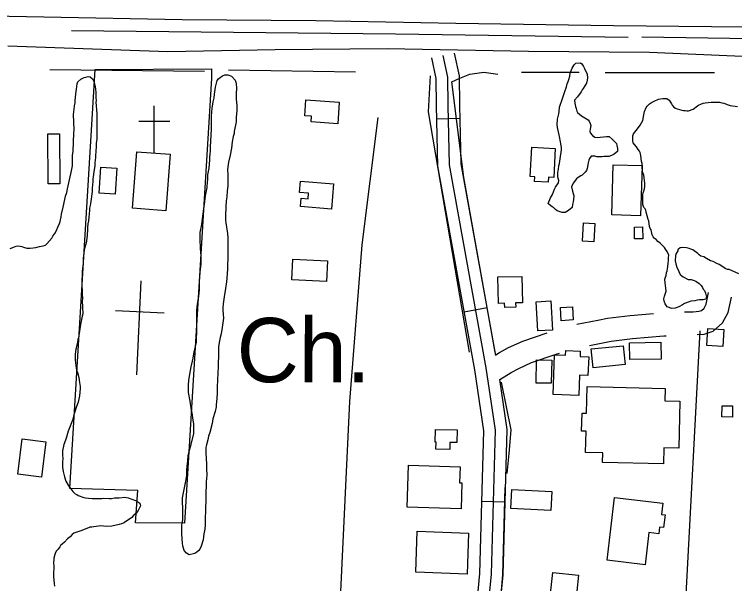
# Model space of a CAD drawing. Extents: x 3219052 to 3256913, y 800770 to 826146.
# Drawn here: x 3232475 to 3233404, y 810236 to 810971 of the extents above; entities that cross this region are included whole.
import ezdxf

# ---------------------------------------------------------------- set-up
doc = ezdxf.new("R2010")
doc.units = 0
for name, color, linetype in [('V-BLDG-OTLN', 7, 'Continuous'), ('V-LEVE-TOET', 7, 'Continuous'), ('V-ROAD-CNTR', 7, 'Continuous'), ('V-SITE-OTLN', 7, 'Continuous'), ('V-SITE-OTLN-IDEN', 7, 'Continuous'), ('V-SITE-VEGE', 7, 'Continuous'), ('V-TOPO-SHOR', 7, 'Continuous')]:
    doc.layers.add(name, color=color, linetype=linetype)

msp = doc.modelspace()

# ---------------------------------------------------------------- linework, layer by layer
at = {"layer": 'V-BLDG-OTLN'}
for points in [[(3232893.68, 810857.9), (3232891.66, 810830.02), (3232857.44, 810832.51), (3232857.98, 810839.97), (3232849.24, 810840.61), (3232850.73, 810861.02)], [(3232517.63, 810817.25), (3232532.83, 810817.36), (3232533.3, 810752.66), (3232518.09, 810752.55)], [(3232632.52, 810794), (3232675.36, 810790.75), (3232669.82, 810717.77), (3232626.99, 810721.02)], [(3233141.9, 810799.93), (3233172.17, 810798.38), (3233170.25, 810760.9), (3233163.53, 810761.25), (3233163.19, 810754.57), (3233145.58, 810755.46), (3233145.9, 810761.64), (3233139.95, 810761.94)], [(3232586.01, 810774.07), (3232606.65, 810772.89), (3232604.72, 810739.22), (3232584.08, 810740.4)], [(3233247.17, 810777.21), (3233284.23, 810776.15), (3233282.37, 810711.29), (3233245.31, 810712.35)], [(3232886.39, 810752.41), (3232883.62, 810719.73), (3232843.62, 810723.12), (3232844.56, 810734.2), (3232853.52, 810733.44), (3232854.11, 810740.41), (3232842.52, 810741.39), (3232843.76, 810756.02)], [(3233208.92, 810702.03), (3233223.42, 810701.19), (3233222.05, 810677.76), (3233207.55, 810678.6)], [(3233274.42, 810696.85), (3233285.03, 810696.95), (3233285.17, 810681.63), (3233274.56, 810681.53)], [(3232878.45, 810653.06), (3232877.09, 810626.42), (3232832.3, 810628.72), (3232833.66, 810655.35)], [(3233098.41, 810632.34), (3233129.37, 810632.99), (3233130.09, 810599.11), (3233121.14, 810598.92), (3233121.25, 810593.36), (3233107.04, 810593.06), (3233106.93, 810598.33), (3233099.14, 810598.16)], [(3233147.51, 810600.34), (3233166.69, 810601.41), (3233168.79, 810563.75), (3233149.61, 810562.68)], [(3233179.05, 810592.68), (3233194.37, 810593.64), (3233195.43, 810576.84), (3233180.11, 810575.88)], [(3233369.26, 810565.7), (3233389.9, 810564.42), (3233388.54, 810542.46), (3233367.9, 810543.74)], [(3233218.75, 810539.58), (3233260.11, 810543.52), (3233262.43, 810519.07), (3233221.08, 810515.14)], [(3233268.24, 810547.37), (3233308.48, 810547.98), (3233308.81, 810526.28), (3233268.57, 810525.67)], [(3233171.51, 810531.93), (3233185.51, 810531.37), (3233185.75, 810537.37), (3233204.56, 810536.63), (3233204.28, 810529.66), (3233215.46, 810529.22), (3233214.5, 810504.92), (3233203.69, 810505.35), (3233202.65, 810479.17), (3233169.48, 810480.49)], [(3233148.02, 810525.22), (3233167.66, 810524.92), (3233167.2, 810495.02), (3233147.56, 810495.32)], [(3233213.44, 810490.67), (3233314.02, 810488.16), (3233313.62, 810472.39), (3233333.08, 810471.91), (3233331.57, 810411.19), (3233312.31, 810411.68), (3233311.79, 810390.9), (3233233.33, 810392.86), (3233233.63, 810405.14), (3233211.49, 810405.7), (3233212.17, 810433.09), (3233206.25, 810433.24), (3233206.82, 810456.37), (3233212.58, 810456.23)], [(3233401.07, 810465.75), (3233400.83, 810451.28), (3233387.17, 810451.5), (3233387.41, 810465.97)], [(3233045.63, 810434.72), (3233045.36, 810418.56), (3233036.5, 810418.71), (3233036.35, 810409.61), (3233018.34, 810409.91), (3233018.49, 810419.09), (3233017.54, 810419.1), (3233017.8, 810435.18)], [(3232484.56, 810423.34), (3232515.16, 810419.48), (3232509.37, 810373.71), (3232478.78, 810377.57)], [(3233049.41, 810387.25), (3233048.77, 810366.51), (3233051.74, 810366.42), (3233050.7, 810332.74), (3232981.08, 810334.91), (3232982.78, 810389.33)], [(3233116.31, 810357.73), (3233167.8, 810355.17), (3233166.59, 810330.79), (3233115.1, 810333.35)], [(3233248.8, 810347.72), (3233310.9, 810340.33), (3233309.17, 810325.75), (3233313.97, 810325.18), (3233311.99, 810308.56), (3233306.88, 810309.17), (3233305.87, 810300.76), (3233293.1, 810302.28), (3233288.15, 810260.71), (3233239.14, 810266.54)], [(3233060.52, 810301.24), (3233058.45, 810248.53), (3232992.25, 810251.13), (3232994.33, 810303.84)], [(3233168.95, 810250.51), (3233202.17, 810247.05), (3233195.7, 810185.05), (3233162.48, 810188.52)]]:
    msp.add_lwpolyline(points, close=True, dxfattribs=at)
at = {"layer": 'V-LEVE-TOET'}
msp.add_lwpolyline([(3235620.66, 810841.24), (3235391.33, 810854.13), (3235186.07, 810864.14), (3235003.64, 810875.18), (3234859.82, 810886.57), (3234794.48, 810889.9), (3234656.59, 810895.17), (3234489.94, 810904.28), (3234153.36, 810921.58), (3233999.07, 810931.75), (3233837.27, 810940.22), (3233627.94, 810949.62), (3233415.93, 810954.81), (3233247.54, 810956.73), (3233043.98, 810959.55), (3232863.24, 810962.92), (3232691.1, 810964.23), (3232333.69, 810971.43)], dxfattribs=at)
at = {"layer": 'V-ROAD-CNTR'}
for p, q in [((3233019.53, 810836.64), (3233049.52, 810837.35)), ((3233054.92, 810587.37), (3233084.44, 810592.7)), ((3233077.68, 810342.59), (3233107.67, 810341.76))]:
    msp.add_line(p, q, dxfattribs=at)
for points in [[(3235127.43, 810843.3), (3234847.79, 810861.19), (3234726.67, 810869.25), (3234456.85, 810879.39), (3234311.52, 810889.01), (3234222.07, 810891.6), (3234087.71, 810900.87), (3233899.62, 810907.18), (3233724.66, 810915.28), (3233503.84, 810913.35), (3233293.81, 810922.14), (3233137.78, 810923.35), (3232955.27, 810926.98), (3232811.12, 810925.57), (3232672.61, 810923.03), (3232466.29, 810930.36)], [(3232955.91, 808297.32), (3232972.2, 808503.01), (3232982.89, 808712.9), (3232985.27, 808837.87), (3232992.09, 808995.92), (3233019.34, 809368.93), (3233038.95, 809666.92), (3233053.24, 809905.7), (3233059.83, 810050.14), (3233066.23, 810158.27), (3233075.09, 810249.32), (3233080.2, 810433.46), (3233068.45, 810512.35), (3233020.98, 810775.51), (3233019.12, 810853.56), (3233018.66, 810888.69), (3233013.13, 810915.15)], [(3232970.87, 808296.13), (3232987.17, 808502.03), (3232997.88, 808712.37), (3233000.26, 808837.4), (3233007.06, 808995.05), (3233034.3, 809367.89), (3233053.92, 809665.98), (3233068.22, 809904.91), (3233074.81, 810049.36), (3233081.19, 810157.1), (3233090.07, 810248.38), (3233095.23, 810434.36), (3233083.25, 810514.79), (3233035.94, 810777.03), (3233034.12, 810853.83), (3233033.63, 810890.34), (3233027.82, 810918.22)], [(3233095.63, 810530.7), (3233050.91, 810778.55), (3233049.12, 810854.11), (3233048.61, 810891.98), (3233042.5, 810921.28)], [(3233339.08, 810587.14), (3233350.24, 810587.48), (3233358.15, 810588.11), (3233360.89, 810589.03), (3233364.41, 810592.08), (3233367.06, 810597), (3233370.15, 810612.07)], [(3233355.53, 810557.81), (3233364.22, 810558.49), (3233376.08, 810562.5), (3233388.2, 810573), (3233395.56, 810586.64), (3233399.54, 810606.04)], [(3233200.23, 810571.37), (3233227.39, 810576.45), (3233239.53, 810579.19), (3233268.9, 810582.53), (3233299.14, 810585.25)], [(3233095.43, 810531.8), (3233100.37, 810534.82), (3233111.78, 810541.02), (3233130.54, 810549.62), (3233161.83, 810560.31)], [(3233216.47, 810543.89), (3233233.45, 810547.06), (3233244.54, 810549.56), (3233271.94, 810552.68), (3233312.31, 810556.32), (3233315.56, 810556.42)], [(3233100.65, 810499.83), (3233115.35, 810508.82), (3233125.21, 810514.17), (3233141.67, 810521.72), (3233173.45, 810532.58), (3233177.8, 810533.91)], [(3233013.93, 808767.5), (3233015.25, 808836.94), (3233022.04, 808994.18), (3233049.27, 809366.85), (3233068.89, 809665.04), (3233083.2, 809904.12), (3233089.79, 810048.57), (3233096.15, 810155.93), (3233105.05, 810247.45), (3233110.26, 810435.27), (3233100.65, 810499.84)]]:
    msp.add_lwpolyline(points, dxfattribs=at)
at = {"layer": 'V-SITE-OTLN'}
for p, q in [((3232654.89, 810793.17), (3232654.89, 810853.17)), ((3232674.89, 810833.17), (3232634.89, 810833.17)), ((3232632.47, 810505.72), (3232638.27, 810627.49)), ((3232667.79, 810585.4), (3232604.87, 810588.4))]:
    msp.add_line(p, q, dxfattribs=at)
msp.add_lwpolyline([(3232728.86, 810889.25), (3232694.16, 810314.19), (3232630.78, 810314.81), (3232633.9, 810356.34), (3232546.11, 810359.18), (3232578.57, 810900.41), (3232728.9, 810901.24)], close=True, dxfattribs=at)
at = {"layer": 'V-SITE-VEGE'}
for points in [[(3233172.78, 810748.1), (3233176.3, 810753.75), (3233176.85, 810756.72), (3233175.51, 810761.04), (3233175.52, 810764.01), (3233175.8, 810767.78), (3233176.35, 810771.28), (3233176.91, 810776.41), (3233177.73, 810778.83), (3233178.82, 810784.76), (3233180.21, 810796.35), (3233180.21, 810799.32), (3233179.42, 810804.18), (3233179.16, 810806.87), (3233177.83, 810813.89), (3233175.17, 810825.22), (3233174.91, 810829.27), (3233175.21, 810836.28), (3233176.84, 810843.02), (3233177.12, 810845.98), (3233177.95, 810851.65), (3233181.76, 810862.69), (3233184.48, 810871.85), (3233186.66, 810877.78), (3233187.75, 810881.82), (3233188.84, 810884.78), (3233189.93, 810887.2), (3233191.02, 810891.52), (3233191.57, 810895.56), (3233193.2, 810899.87), (3233194.28, 810902.02), (3233196.73, 810906.33), (3233198.89, 810908.48), (3233204.82, 810909), (3233206.71, 810907.38), (3233208.85, 810904.14), (3233209.93, 810901.44), (3233213.41, 810894.41), (3233213.93, 810889.29), (3233213.65, 810886.32), (3233212.56, 810882.82), (3233208.23, 810875.55), (3233206.87, 810873.94), (3233205.52, 810871.24), (3233200.91, 810865.06), (3233197.12, 810860.48), (3233197.65, 810856.71), (3233198.45, 810852.66), (3233199.25, 810849.69), (3233200.32, 810846.45), (3233201.12, 810844.56), (3233205.96, 810840.5), (3233214.58, 810835.35), (3233216.19, 810833.46), (3233217.53, 810830.49), (3233218.06, 810827.79), (3233217.24, 810823.21), (3233216.69, 810820.78), (3233217.49, 810818.35), (3233220.18, 810814.84), (3233223.41, 810812.67), (3233226.37, 810812.39), (3233238.24, 810813.7), (3233242.02, 810813.69), (3233245.78, 810810.44), (3233248.47, 810807.74), (3233251.16, 810804.49), (3233251.69, 810802.07), (3233252.76, 810798.29), (3233252.47, 810794.51), (3233250.85, 810792.9), (3233248.42, 810791.02), (3233244.91, 810789.14), (3233241.4, 810788.08), (3233237.35, 810787.82), (3233234.93, 810787.83), (3233232.77, 810787.29), (3233229.53, 810787.3), (3233226.02, 810787.58), (3233223.33, 810788.4), (3233220.63, 810788.41), (3233218.48, 810788.14), (3233216.58, 810785.19), (3233215.76, 810783.3), (3233214.67, 810779.53), (3233213.57, 810772.52), (3233212.49, 810769.83), (3233210.86, 810767.67), (3233207.07, 810763.64), (3233205.18, 810762.83), (3233201.94, 810760.96), (3233199.78, 810759.08), (3233195.18, 810753.43), (3233193.27, 810748.58), (3233194.33, 810743.18), (3233196.2, 810736.97), (3233195.92, 810732.39), (3233195.37, 810729.16), (3233194.55, 810725.92), (3233194, 810721.88), (3233189.4, 810718.12)], [(3232506.9, 810671.8), (3232511.73, 810672.35), (3232514.58, 810673.19), (3232516.58, 810674.9), (3232522.86, 810682.27), (3232524.29, 810684.83), (3232526.86, 810688.52), (3232528.29, 810691.36), (3232530.58, 810696.47), (3232532.59, 810701.3), (3232533.45, 810704.14), (3232534.89, 810709.83), (3232535.19, 810713.24), (3232537.49, 810722.62), (3232539.8, 810732.57), (3232540.66, 810736.83), (3232542.1, 810741.38), (3232542.97, 810745.93), (3232546.43, 810761.56), (3232547.87, 810767.25), (3232549.32, 810775.77), (3232549.33, 810781.75), (3232549.64, 810789.14), (3232550.23, 810794.83), (3232551.44, 810817.87), (3232551.45, 810822.42), (3232550.94, 810842.33), (3232551.82, 810848.87), (3232552.12, 810853.14), (3232552.98, 810857.4), (3232552.99, 810859.68), (3232553.87, 810868.78), (3232554.74, 810875.03), (3232555.33, 810881.57), (3232556.48, 810884.13), (3232560.19, 810887.81), (3232564.74, 810890.08), (3232566.74, 810890.36), (3232569.87, 810891.2), (3232572.14, 810890.62), (3232575.26, 810888.34), (3232576.96, 810884.92), (3232578.93, 810878.09), (3232579.2, 810874.67), (3232579.76, 810870.4), (3232579.74, 810863.58), (3232580.01, 810860.16), (3232579.72, 810857.89), (3232580.81, 810843.38), (3232580.79, 810837.41), (3232581.07, 810833.99), (3232581.01, 810813.51), (3232580.71, 810810.1), (3232580.13, 810805.26), (3232580.12, 810801.85), (3232579.81, 810793.89), (3232579.23, 810789.62), (3232579.22, 810786.78), (3232578.34, 810779.67), (3232578.33, 810776.25), (3232577.17, 810768.01), (3232576.01, 810761.47), (3232575.72, 810758.91), (3232575.71, 810755.78), (3232574.83, 810746.97), (3232574.81, 810742.7), (3232574.52, 810739.86), (3232573.94, 810736.45), (3232573.65, 810732.75), (3232572.78, 810727.34), (3232572.2, 810724.79), (3232571.62, 810721.09), (3232571.61, 810717.96), (3232570.45, 810709.72), (3232570.15, 810704.88), (3232569.28, 810700.9), (3232568.98, 810696.35), (3232568.69, 810694.08), (3232568.39, 810685.83), (3232566.93, 810676.16), (3232565.78, 810671.9), (3232564.62, 810666.78), (3232564.04, 810662.52), (3232563.46, 810656.55), (3232563.15, 810650.01), (3232562.56, 810643.46), (3232561.98, 810639.48), (3232561.36, 810623.56), (3232561.89, 810610.76), (3232562.44, 810603.93), (3232562.15, 810601.37), (3232562.41, 810593.12), (3232562.4, 810589.99), (3232562.68, 810587.71)], [(3232699.2, 810492.57), (3232699.79, 810498.83), (3232701.54, 810511.62), (3232702.41, 810516.45), (3232704.13, 810523.56), (3232705, 810527.54), (3232706.45, 810535.78), (3232708.18, 810542.32), (3232709.33, 810547.72), (3232709.63, 810554.55), (3232709.93, 810558.81), (3232709.98, 810573.32), (3232709.71, 810579.58), (3232710.01, 810584.13), (3232710.03, 810589.53), (3232710.9, 810597.21), (3232712.35, 810606.88), (3232713.24, 810616.26), (3232713.27, 810625.93), (3232714.16, 810638.45), (3232715.33, 810648.68), (3232715.63, 810654.94), (3232715.64, 810658.64), (3232715.09, 810664.61), (3232714.54, 810668.03), (3232714.29, 810681.97), (3232714.32, 810689.93), (3232716.34, 810700.16), (3232717.79, 810710.69), (3232719.26, 810723.48), (3232719.83, 810726.04), (3232721.29, 810737.13), (3232723.03, 810747.93), (3232723.62, 810755.61), (3232723.91, 810757.6), (3232723.92, 810761.02), (3232724.22, 810764.43), (3232725.67, 810772.96), (3232726.84, 810783.76), (3232726.85, 810788.03), (3232727.14, 810790.02), (3232727.44, 810796.28), (3232727.74, 810799.97), (3232728.67, 810823.58), (3232728.68, 810827.28), (3232728.98, 810832.4), (3232729, 810840.07), (3232729.89, 810850.31), (3232730.47, 810855.43), (3232731.05, 810858.56), (3232732.2, 810863.68), (3232732.5, 810868.51), (3232733.95, 810877.61), (3232735.97, 810886.14), (3232737.68, 810888.41), (3232740.25, 810890.39), (3232742.82, 810892.09), (3232746.23, 810893.22), (3232749.93, 810893.21), (3232754.76, 810891.48), (3232755.61, 810890.91), (3232759.3, 810886.63), (3232760.14, 810884.07), (3232760.7, 810881.79), (3232760.97, 810876.39), (3232760.97, 810873.83), (3232760.67, 810870.98), (3232760.65, 810861.88), (3232761.47, 810853.63), (3232761.45, 810846.8), (3232760.86, 810838.56), (3232760.55, 810832.58), (3232758.24, 810820.08), (3232757.95, 810817.8), (3232756.8, 810813.54), (3232755.64, 810807), (3232754.48, 810798.75), (3232753.03, 810789.65), (3232750.72, 810780.56), (3232749.85, 810774.59), (3232749.56, 810770.61), (3232750.1, 810764.63), (3232750.09, 810760.36)], [(3233304.7, 810678.12), (3233302.28, 810680.56), (3233299.86, 810682.45), (3233298.52, 810684.34), (3233297.18, 810686.77), (3233295.85, 810692.98), (3233294.78, 810694.87), (3233293.98, 810697.57), (3233292.92, 810704.85), (3233292.12, 810706.74), (3233289.72, 810716.19), (3233289.19, 810718.62), (3233288.11, 810720.51), (3233286.77, 810722.13), (3233285.16, 810725.91), (3233285.19, 810734.27), (3233285.47, 810738.32), (3233285.75, 810741.01), (3233286.84, 810744.52), (3233287.93, 810748.55), (3233287.95, 810753.68), (3233287.42, 810756.65), (3233286.89, 810760.96), (3233286.36, 810763.67), (3233285.02, 810768.25), (3233284.24, 810775), (3233284.25, 810779.04), (3233283.72, 810781.47), (3233282.66, 810789.03), (3233281.87, 810793.07), (3233281.06, 810794.96), (3233279.45, 810796.86), (3233277.3, 810800.37), (3233274.35, 810803.61), (3233273, 810805.51), (3233272.2, 810807.93), (3233272.22, 810814.41), (3233273.04, 810817.1), (3233278.18, 810823.56), (3233281.71, 810828.4), (3233285.23, 810834.33), (3233286.6, 810841.6), (3233287.15, 810844.03), (3233287.42, 810846.18), (3233289.6, 810851.03), (3233290.68, 810852.91), (3233293.92, 810855.87), (3233296.63, 810857.75), (3233299.87, 810859.36), (3233305.54, 810861.77), (3233307.97, 810862.3), (3233311.2, 810862.83), (3233316.33, 810862.81), (3233319.29, 810860.65), (3233321.17, 810858.21), (3233322.24, 810856.05), (3233323.31, 810854.16), (3233325.46, 810851.73), (3233327.35, 810850.38), (3233329.77, 810849.29), (3233335.43, 810847.65), (3233337.85, 810847.11), (3233340.01, 810847.1), (3233342.17, 810846.82), (3233344.33, 810846.82), (3233350.27, 810849.23), (3233355.94, 810853.25), (3233357.29, 810854.06), (3233359.99, 810855.4), (3233363.24, 810856.74), (3233365.66, 810857.27), (3233373.49, 810858.05), (3233384.27, 810858.02), (3233387.24, 810857.2), (3233389.93, 810856.65), (3233395.32, 810854.48), (3233397.75, 810853.66), (3233407.45, 810852.56)], [(3232750.09, 810760.36), (3232749.77, 810749.56), (3232748.9, 810743.59), (3232748.59, 810735.62), (3232747.73, 810730.79), (3232747.13, 810723.4), (3232746.81, 810710.88), (3232747.08, 810705.47), (3232747.35, 810702.34), (3232749.58, 810688.4), (3232749.85, 810682.71), (3232749.83, 810675.89), (3232750.1, 810671.61), (3232750.07, 810661.66), (3232749.44, 810642.6), (3232748.86, 810636.63), (3232748.55, 810630.66), (3232747.97, 810626.11), (3232747.09, 810617.58), (3232745.06, 810606.49), (3232744.48, 810600.81), (3232743.9, 810597.68), (3232743.6, 810592.56), (3232743.59, 810588.86), (3232744.13, 810579.19), (3232742.67, 810566.96), (3232741.22, 810559), (3232740.07, 810554.17), (3232738.91, 810547.63), (3232738.04, 810541.94), (3232738, 810528.29), (3232737.41, 810522.6), (3232737.4, 810518.9), (3232736.79, 810505.82), (3232736.5, 810501.56), (3232736.48, 810497.01), (3232736.18, 810492.74), (3232736.15, 810482.21), (3232735.85, 810475.96), (3232734.96, 810466.86), (3232734.67, 810464.58), (3232733.52, 810458.61), (3232730.64, 810448.95), (3232729.49, 810442.98), (3232726.61, 810431.33), (3232725.17, 810426.78), (3232724.02, 810421.95), (3232722.29, 810415.7), (3232721.71, 810412.29), (3232721.41, 810406.03), (3232721.68, 810402.61), (3232721.96, 810400.62), (3232721.95, 810396.92), (3232722.22, 810391.52), (3232722.2, 810384.69), (3232722.74, 810376.16), (3232722.14, 810367.62), (3232722.13, 810362.79), (3232721.53, 810354.26), (3232721.5, 810341.74), (3232720.91, 810335.48), (3232720.85, 810315.58), (3232720.55, 810312.16), (3232720.25, 810306.47), (3232719.96, 810304.48), (3232719.09, 810300.5), (3232717.93, 810292.83), (3232715.35, 810284.87), (3232713.63, 810280.89), (3232712.48, 810279.19), (3232709.92, 810276.92), (3232707.35, 810275.22), (3232699.95, 810273.54), (3232696.54, 810275.54), (3232693.71, 810279.25), (3232692.02, 810284.94), (3232691.46, 810288.64), (3232690.65, 810300.02), (3232690.68, 810311.97), (3232690.97, 810314.24), (3232691.84, 810318.51), (3232691.87, 810328.75), (3232691.36, 810347.24), (3232695.98, 810370.55), (3232696.85, 810376.24), (3232697.16, 810383.06), (3232697.46, 810387.61), (3232698.33, 810394.72), (3232698.92, 810401.55), (3232701.23, 810411.78), (3232702.38, 810415.76), (3232705.84, 810429.97), (3232706.14, 810435.09), (3232705.88, 810442.2), (3232704.76, 810450.45), (3232704.2, 810453.87), (3232703.93, 810457), (3232703.09, 810460.13), (3232701.13, 810471.8), (3232699.17, 810483.19), (3232699.2, 810492.57)], [(3233189.4, 810718.12), (3233185.08, 810715.7), (3233181.04, 810715.72), (3233174.57, 810717.62), (3233172.69, 810719.52), (3233170, 810721.95), (3233168.11, 810722.77), (3233164.62, 810725.75), (3233163.01, 810727.37), (3233166.26, 810734.64), (3233168.7, 810738.95), (3233171.42, 810745.68), (3233172.78, 810748.1)], [(3232469.06, 810669.07), (3232474.75, 810671.04), (3232476.75, 810671.89), (3232479.31, 810672.45), (3232481.87, 810672.16), (3232484.14, 810671.58), (3232486.41, 810670.72), (3232490.39, 810669.57), (3232494.94, 810669.56), (3232498.64, 810669.83), (3232502.06, 810670.39), (3232506.9, 810671.8)], [(3233408.94, 810636.27), (3233399.79, 810640.88), (3233396.55, 810641.97), (3233394.39, 810641.98), (3233392.24, 810642.79), (3233383.63, 810648.21), (3233380.66, 810649.84), (3233375.82, 810652.28), (3233372.59, 810653.1), (3233367.47, 810656.35), (3233363.97, 810658.25), (3233360.2, 810659.34), (3233358.05, 810660.7), (3233356.16, 810662.59), (3233349.71, 810667.19), (3233347.28, 810668.01), (3233345.13, 810669.09), (3233341.62, 810669.92), (3233336.77, 810670.47), (3233333.53, 810669.94), (3233331.1, 810668.06), (3233330.56, 810667.79), (3233330.29, 810666.18), (3233328.12, 810662.68), (3233327.57, 810660.25), (3233327.01, 810652.97), (3233327.81, 810649.46), (3233329.14, 810645.14), (3233331.55, 810639.21), (3233333.43, 810635.69), (3233335.58, 810633.8), (3233337.46, 810632.44), (3233343.93, 810629.19), (3233347.7, 810628.9), (3233351.47, 810627.82), (3233353.63, 810626.73), (3233357.93, 810624.02), (3233360.35, 810621.31), (3233362.23, 810618.61), (3233363.3, 810616.72), (3233364.65, 810614.83), (3233366.25, 810611.32), (3233367.32, 810606.19), (3233366.5, 810603.77), (3233363.26, 810602.97), (3233358.41, 810602.71), (3233355.44, 810602.18), (3233352.2, 810601.38), (3233347.35, 810600.86), (3233344.92, 810600.33), (3233338.98, 810597.92), (3233336.54, 810596.31), (3233331.68, 810593.63), (3233326.82, 810592.02), (3233322.5, 810591.77), (3233316.58, 810593.94), (3233314.16, 810597.72), (3233312.83, 810601.24), (3233312.56, 810603.93), (3233313.12, 810607.71), (3233313.93, 810610.13), (3233315.56, 810614.17), (3233315.04, 810617.95), (3233314.51, 810621.46), (3233314.25, 810624.69), (3233313.72, 810629.28), (3233314.54, 810632.24), (3233315.36, 810634.4), (3233315.91, 810637.9), (3233316.72, 810640.33), (3233317.27, 810643.02), (3233318.1, 810649.49), (3233318.39, 810654.34), (3233318.39, 810657.04), (3233318.67, 810660.28), (3233316.53, 810665.41), (3233314.38, 810668.38), (3233313.31, 810670.27), (3233310.35, 810673.52), (3233307.66, 810675.95), (3233304.7, 810678.12)], [(3232562.68, 810587.71), (3232562.67, 810584.87), (3232561.8, 810581.74), (3232559.78, 810570.94), (3232557.74, 810556.72), (3232557.17, 810553.88), (3232556.59, 810551.89), (3232556.01, 810547.34), (3232553.99, 810539.09), (3232552.83, 810532.56), (3232552.81, 810524.88), (3232554.2, 810514.63), (3232554.76, 810512.36), (3232556.17, 810508.94), (3232557.58, 810502.68), (3232558.41, 810495.85), (3232559.25, 810490.73), (3232559.52, 810488.45), (3232558.64, 810478.78), (3232556.63, 810470.54), (3232554.62, 810465.14), (3232552.03, 810456.9), (3232550.88, 810452.35), (3232549.44, 810447.23), (3232548.01, 810443.82), (3232544, 810433.03), (3232543.13, 810430.19), (3232541.98, 810425.64), (3232540.83, 810422.8), (3232539.11, 810417.97), (3232538.25, 810415.98), (3232536.8, 810407.73), (3232536.79, 810402.05), (3232537.06, 810397.78), (3232536.76, 810393.51), (3232536.74, 810386.69), (3232537.58, 810380.99), (3232538.98, 810374.16), (3232540.95, 810368.47), (3232543.78, 810363.62), (3232545.76, 810360.77), (3232547.18, 810358.49), (3232549.73, 810355.35), (3232552.85, 810352.22), (3232555.12, 810351.35), (3232556.82, 810350.21), (3232564.21, 810347.34), (3232566.2, 810347.06), (3232570.18, 810346.76), (3232574.73, 810346.18), (3232580.71, 810346.16), (3232585.26, 810346.43), (3232587.53, 810346.42), (3232590.09, 810346.7), (3232596.92, 810346.11), (3232599.76, 810346.1), (3232603.75, 810346.94), (3232606.59, 810347.22), (3232609.72, 810347.21), (3232616.83, 810347.75), (3232619.11, 810347.46), (3232621.39, 810346.89), (3232630.76, 810343.73), (3232633.88, 810341.73), (3232636.16, 810340.02), (3232637.28, 810336.88), (3232634.42, 810330.63), (3232632.42, 810327.79), (3232627.85, 810323.83), (3232626.14, 810321.56), (3232616.74, 810315.04), (3232614.17, 810313.91), (3232612.75, 810313.35), (3232609.9, 810312.5), (3232600.22, 810310.54), (3232593.4, 810309.99), (3232585.72, 810310.87), (3232583.16, 810310.31), (3232576.89, 810309.48), (3232574.33, 810309.2), (3232572.06, 810309.21), (3232570.35, 810308.36), (3232560.38, 810304.41), (3232554.97, 810302.71), (3232551.27, 810301.3), (3232549.27, 810299.6), (3232546.42, 810296.77), (3232543, 810293.94), (3232539, 810289.68), (3232536.15, 810287.13), (3232534.15, 810285.71), (3232533.01, 810283.72), (3232531.01, 810280.89), (3232528.44, 810278.05), (3232527.29, 810275.21), (3232526.72, 810274.07), (3232525.28, 810268.96), (3232524.98, 810261.85), (3232525.26, 810260.14), (3232525.25, 810256.16), (3232524.94, 810250.19)], [(3232524.94, 810250.19), (3232524.93, 810245.35), (3232526.04, 810236.53), (3232526.31, 810233.11)]]:
    msp.add_lwpolyline(points, dxfattribs=at)
at = {"layer": 'V-TOPO-SHOR'}
for p, q in [((3233284.04, 810942.63), (3233620.89, 810936.67)), ((3232520.22, 810900.2), (3232719.8, 810898.05)), ((3232750.78, 810899.64), (3232914.56, 810897.37)), ((3233128.85, 810896.77), (3233203.27, 810896.61)), ((3233236.63, 810896.54), (3233377.76, 810896.25)), ((3233337.72, 810157.32), (3233359.09, 810562.71))]:
    msp.add_line(p, q, dxfattribs=at)
for points in [[(3232548.1, 810950.47), (3232966.33, 810946.12), (3233266.56, 810942.02)], [(3233094.74, 810535.03), (3233054.16, 810760.93), (3233039.02, 810884.13), (3233049.29, 810889.24), (3233062.13, 810894.34), (3233080.1, 810896.87), (3233098.06, 810894.27)], [(3233010.81, 810891.88), (3233008.15, 810845.7), (3233061.38, 810535.1)], [(3232891.19, 810135.16), (3232907.29, 810471.28), (3232923.11, 810673.96), (3232943.98, 810838.14)], [(3233102.36, 810496.53), (3233115.06, 810434.92), (3233112.43, 810404.13), (3233109.81, 810378.48)], [(3233107.2, 810360.52), (3233104.4, 810247.62), (3233096.51, 810155.26)]]:
    msp.add_lwpolyline(points, dxfattribs=at)

# ---------------------------------------------------------------- texts
at = {"layer": 'V-SITE-OTLN-IDEN'}
msp.add_text('Ch.', height=83, rotation=359.87991, dxfattribs=at).set_placement((3232761.25, 810496.47))

doc.saveas('drawing.dxf')
